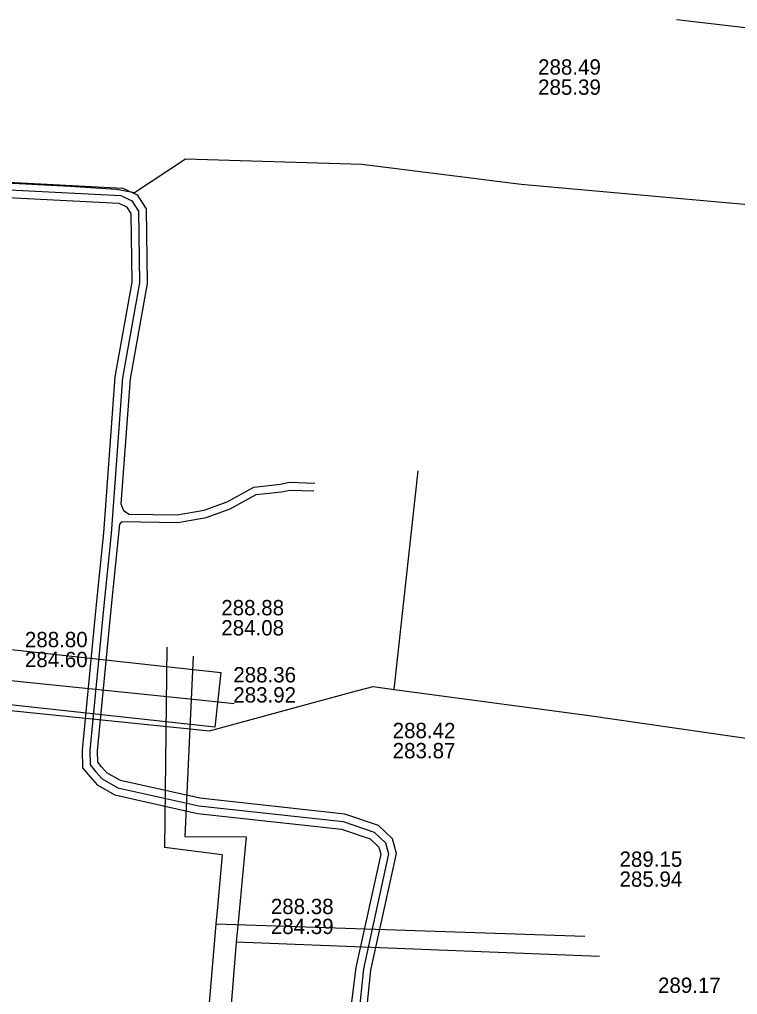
# Model space of a CAD drawing. Extents: x -595540 to -593988, y -1160850 to -1159202.
# Drawn here: x -594072 to -594034.6, y -1160212.5 to -1160161.6 of the extents above; entities that cross this region are included whole.
import ezdxf

# ---------------------------------------------------------------- set-up
doc = ezdxf.new("R2010")
doc.units = 0
for name, color, linetype in [('BVK-DESTOVA_popisy', 7, 'Continuous'), ('BVK-DESTOVA_trasa sítě', 7, 'Continuous'), ('BVK-SPLASKOVA_popisy', 7, 'Continuous'), ('BVK-SPLASKOVA_trasa sítě', 7, 'Continuous'), ('CETIN_kabel podzemní', 7, 'Continuous'), ('DESTOVA-NEPROVOZOVANA_popisy', 7, 'Continuous'), ('DESTOVA_trasa neprovozované sítě', 7, 'Continuous'), ('EON-NN_kabel', 7, 'Continuous'), ('TEPLARNY-TEPLOVODY_trasa sítě', 7, 'Continuous'), ('TSB_kabel VO', 7, 'Continuous'), ('TSB_kolektor', 7, 'Continuous')]:
    doc.layers.add(name, color=color, linetype=linetype)

msp = doc.modelspace()

# ---------------------------------------------------------------- linework, layer by layer
at = {"layer": 'BVK-DESTOVA_popisy'}
msp.add_line((-594052.538, -1160199.224), (-594052.538, -1160199.224), dxfattribs=at)
at = {"layer": 'BVK-DESTOVA_trasa sítě'}
msp.add_lwpolyline([(-594060.176, -1160204.242), (-594060.6, -1160208.702), (-594060.699, -1160209.742), (-594062.837, -1160236.342), (-594062.907, -1160237.21), (-594063.15, -1160240.391)], dxfattribs=at)
at = {"layer": 'BVK-SPLASKOVA_popisy'}
for p, q in [((-594071.709, -1160193.556), (-594071.709, -1160193.556)), ((-594040.714, -1160205.008), (-594040.714, -1160205.008)), ((-594058.888, -1160207.474), (-594058.888, -1160207.474))]:
    msp.add_line(p, q, dxfattribs=at)
at = {"layer": 'BVK-SPLASKOVA_trasa sítě'}
for p, q in [((-594064.306, -1160194.352), (-594064.429, -1160204.798)), ((-594061.426, -1160205.184), (-594064.429, -1160204.798)), ((-594042.517, -1160209.438), (-594061.752, -1160208.79))]:
    msp.add_line(p, q, dxfattribs=at)
msp.add_lwpolyline([(-594061.426, -1160205.184), (-594061.673, -1160207.913), (-594061.752, -1160208.79), (-594064.032, -1160235.635)], dxfattribs=at)
at = {"layer": 'CETIN_kabel podzemní'}
for points in [[(-594052.464, -1160196.558), (-594051.207, -1160185.156)], [(-594088.45, -1160196.02), (-594062.08, -1160198.72)], [(-594062.08, -1160198.72), (-594054.68, -1160196.701)], [(-594054.68, -1160196.701), (-594053.556, -1160196.406), (-594052.464, -1160196.558)], [(-594052.464, -1160196.558), (-594042.413, -1160197.901)], [(-594042.413, -1160197.901), (-594031.594, -1160199.458)]]:
    msp.add_lwpolyline(points, dxfattribs=at)
at = {"layer": 'DESTOVA-NEPROVOZOVANA_popisy'}
for p, q in [((-594044.958, -1160165.547), (-594044.958, -1160165.547)), ((-594061.472, -1160193.743), (-594061.472, -1160193.743)), ((-594060.846, -1160197.241), (-594060.846, -1160197.241))]:
    msp.add_line(p, q, dxfattribs=at)
at = {"layer": 'DESTOVA_trasa neprovozované sítě'}
for p, q in [((-594062.93, -1160194.83), (-594063.379, -1160204.226)), ((-594063.379, -1160204.226), (-594060.176, -1160204.242)), ((-594041.762, -1160210.487), (-594060.699, -1160209.742))]:
    msp.add_line(p, q, dxfattribs=at)
msp.add_lwpolyline([(-594037.744, -1160161.621), (-594023.208, -1160163.309), (-594009.641, -1160164.885)], dxfattribs=at)
at = {"layer": 'EON-NN_kabel'}
for points in [[(-594078.747, -1160168.697), (-594078.08, -1160168.761), (-594076.571, -1160169.724), (-594075.559, -1160169.955), (-594066.604, -1160170.411), (-594065.865, -1160170.762), (-594065.385, -1160171.492), (-594065.341, -1160175.392), (-594066.221, -1160180.356), (-594066.702, -1160186.885), (-594066.573, -1160187.219), (-594066.275, -1160187.414), (-594063.776, -1160187.457), (-594062.367, -1160187.208), (-594061.168, -1160186.78), (-594059.774, -1160186.003), (-594058.391, -1160185.859), (-594057.939, -1160185.757), (-594056.604, -1160185.798)], [(-594078.784, -1160169.095), (-594078.214, -1160169.15), (-594076.728, -1160170.099), (-594075.614, -1160170.353), (-594066.704, -1160170.806), (-594066.138, -1160171.075), (-594065.784, -1160171.614), (-594065.741, -1160175.359), (-594066.618, -1160180.306), (-594067.217, -1160188.42), (-594067.615, -1160192.347), (-594068.323, -1160199.745), (-594068.309, -1160200.496), (-594068.011, -1160200.851), (-594067.685, -1160201.219), (-594066.868, -1160201.683), (-594062.651, -1160202.631), (-594055.125, -1160203.452), (-594053.496, -1160204.004), (-594052.906, -1160204.563), (-594052.75, -1160205.13), (-594054.065, -1160211.128), (-594054.665, -1160216.976)], [(-594078.822, -1160169.493), (-594078.348, -1160169.539), (-594076.885, -1160170.474), (-594075.669, -1160170.751), (-594066.804, -1160171.201), (-594066.411, -1160171.388), (-594066.183, -1160171.736), (-594066.141, -1160175.326), (-594067.015, -1160180.256), (-594067.616, -1160188.392), (-594068.013, -1160192.308), (-594068.723, -1160199.73), (-594068.706, -1160200.645), (-594068.314, -1160201.112), (-594067.94, -1160201.534), (-594067.014, -1160202.06), (-594062.717, -1160203.026), (-594055.212, -1160203.845), (-594053.707, -1160204.355), (-594053.262, -1160204.777), (-594053.162, -1160205.141), (-594054.461, -1160211.065), (-594055.473, -1160219.101)], [(-594054.313, -1160217.465), (-594053.669, -1160211.191), (-594052.338, -1160205.119), (-594052.55, -1160204.349), (-594053.285, -1160203.653), (-594055.038, -1160203.059), (-594062.585, -1160202.236), (-594066.722, -1160201.306), (-594067.43, -1160200.904), (-594067.708, -1160200.59), (-594067.912, -1160200.347), (-594067.923, -1160199.76), (-594067.217, -1160192.386), (-594066.766, -1160187.938), (-594066.638, -1160187.808), (-594063.744, -1160187.857), (-594062.265, -1160187.596), (-594061.002, -1160187.146), (-594059.65, -1160186.393), (-594058.327, -1160186.255), (-594057.901, -1160186.159), (-594056.652, -1160186.197)]]:
    msp.add_lwpolyline(points, dxfattribs=at)
at = {"layer": 'TEPLARNY-TEPLOVODY_trasa sítě'}
for p, q in [((-594088.106, -1160194.481), (-594062.61, -1160197.102)), ((-594062.61, -1160197.102), (-594060.796, -1160197.289))]:
    msp.add_line(p, q, dxfattribs=at)
at = {"layer": 'TSB_kabel VO'}
msp.add_lwpolyline([(-594033.039, -1160171.374), (-594045.847, -1160170.221), (-594054.149, -1160169.183), (-594063.337, -1160168.899), (-594065.996, -1160170.656), (-594066.941, -1160170.48), (-594069.361, -1160170.331), (-594075.992, -1160169.988)], dxfattribs=at)
at = {"layer": 'TSB_kolektor'}
msp.add_lwpolyline([(-594086.841, -1160192.894), (-594061.497, -1160195.667), (-594061.81, -1160198.53), (-594087.154, -1160195.757)], close=True, dxfattribs=at)

# ---------------------------------------------------------------- texts
at = {"layer": 'BVK-DESTOVA_popisy'}
for s, p in [('288.42', (-594052.538, -1160199.099)), ('283.87', (-594052.538, -1160200.149))]:
    msp.add_text(s, height=0.8, dxfattribs=at).set_placement(p)
at = {"layer": 'BVK-SPLASKOVA_popisy'}
for s, p in [('288.80', (-594071.709, -1160194.356)), ('284.60', (-594071.709, -1160195.396)), ('289.15', (-594040.714, -1160205.808)), ('285.94', (-594040.714, -1160206.848)), ('288.38', (-594058.888, -1160208.274)), ('284.39', (-594058.888, -1160209.314))]:
    msp.add_text(s, height=0.8, dxfattribs=at).set_placement(p)
at = {"layer": 'DESTOVA-NEPROVOZOVANA_popisy'}
for s, p in [('288.49', (-594044.958, -1160164.497)), ('285.39', (-594044.958, -1160165.547)), ('288.88', (-594061.472, -1160192.693)), ('284.08', (-594061.472, -1160193.743)), ('288.36', (-594060.846, -1160196.191)), ('283.92', (-594060.846, -1160197.241)), ('289.17', (-594038.707, -1160212.383))]:
    msp.add_text(s, height=0.8, dxfattribs=at).set_placement(p)

doc.saveas('drawing.dxf')
